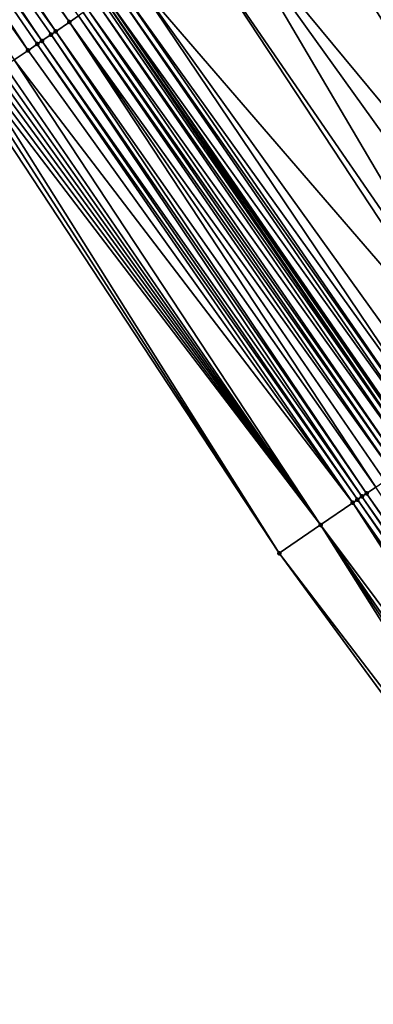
# Model space of a CAD drawing. Header units: feet. Extents: x 2004186 to 2014793, y 836912 to 864902.
# Tile 509 of 656: x 2006940 to 2006953, y 852540 to 852575. Entities that reach past the tile are written whole.
import ezdxf

# ---------------------------------------------------------------- set-up
doc = ezdxf.new("R2010")
doc.units = ezdxf.units.FT
doc.header["$LTSCALE"] = 100
doc.header["$MEASUREMENT"] = 0
for name, color, linetype, lineweight in [('EP_Travel Lane', 5, 'Continuous', 40), ('Road Shots', 4, 'Continuous', 200), ('Road X-Section', 30, 'Continuous', 13)]:
    doc.layers.add(name, color=color, linetype=linetype, lineweight=lineweight)
doc.layers.add('I-77 SB_MM21-27-Surface-Border', color=7, linetype='Continuous')
doc.layers.add('I-77 SB_MM21-27-Surface-TIN', color=7, linetype='Continuous')

msp = doc.modelspace()

# ---------------------------------------------------------------- linework, layer by layer
at = {"layer": 'EP_Travel Lane'}
msp.add_polyline3d([(2007035.053841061, 852444.626251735, 439.1202886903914), (2007023.400728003, 852460.880444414, 439.199071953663), (2007011.747573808, 852477.1346944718, 439.2586441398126), (2007000.166915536, 852493.6194332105, 439.328438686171), (2006988.711333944, 852510.0135397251, 439.3853169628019), (2006977.255756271, 852526.4076406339, 439.4440397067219), (2006965.74532872, 852542.8936150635, 439.5240385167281), (2006954.39285871, 852559.3592428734, 439.6026638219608), (2006943.040427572, 852575.8248143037, 439.6988593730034), (2006931.687961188, 852592.2904368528, 439.7791324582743), (2006920.261303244, 852608.8880822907, 439.8539129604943), (2006909.165586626, 852625.5277439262, 439.9434321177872), (2006898.069808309, 852642.1674980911, 440.0010557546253), (2006886.974032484, 852658.8072485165, 440.0599365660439), (2006875.832113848, 852675.5272002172, 440.1256132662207)], dxfattribs=at)
at = {"layer": 'I-77 SB_MM21-27-Surface-Border', "color": 3, "linetype": 'ByBlock', "lineweight": -2}
msp.add_polyline3d([(2007032.15909689, 852442.5507092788, 439.2102353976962), (2007020.18163239, 852458.5723195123, 439.3037975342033), (2007008.691744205, 852474.9436000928, 439.365334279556), (2006996.589284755, 852491.1173742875, 439.4510875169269), (2006984.473249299, 852507.0495002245, 439.5494032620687), (2006972.848856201, 852523.3255561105, 439.609880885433), (2006961.143095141, 852539.7335577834, 439.68923822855), (2006949.32956121, 852555.8825996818, 439.7850493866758), (2006938.340475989, 852572.5975782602, 439.884929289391), (2006927.351299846, 852589.3126892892, 439.9435981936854), (2006916.420723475, 852606.3182055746, 440.0009049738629), (2006905.466436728, 852623.0525769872, 440.0674283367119), (2006894.844565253, 852640.0094345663, 440.1082364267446), (2006884.555126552, 852657.1887521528, 440.1322937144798), (2006873.544402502, 852674.0209255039, 440.1905578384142)], dxfattribs=at)
at = {"layer": 'I-77 SB_MM21-27-Surface-TIN', "color": 128, "linetype": 'ByBlock', "lineweight": -2}
for points in [[(2006930.154163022, 852591.2372563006, 439.8384540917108), (2006929.659546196, 852590.8976179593, 439.8597696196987), (2006941.308173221, 852574.6354137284, 439.7553490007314)], [(2006930.483919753, 852591.4636641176, 439.8297671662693), (2006930.154163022, 852591.2372563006, 439.8384540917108), (2006941.802797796, 852574.9750407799, 439.7375478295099)], [(2006930.154163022, 852591.2372563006, 439.8384540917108), (2006941.308173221, 852574.6354137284, 439.7553490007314), (2006941.802797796, 852574.9750407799, 439.7375478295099)], [(2006930.483919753, 852591.4636641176, 439.8297671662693), (2006941.802797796, 852574.9750407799, 439.7375478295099), (2006942.132569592, 852575.2014266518, 439.735691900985)], [(2006929.659546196, 852590.8976179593, 439.8597696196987), (2006929.329796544, 852590.6711998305, 439.8716664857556), (2006940.813590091, 852574.2957263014, 439.7919439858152)], [(2006929.659546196, 852590.8976179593, 439.8597696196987), (2006941.143306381, 852574.5221930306, 439.7649187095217), (2006941.308173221, 852574.6354137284, 439.7553490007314)], [(2006929.659546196, 852590.8976179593, 439.8597696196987), (2006940.813590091, 852574.2957263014, 439.7919439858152), (2006941.143306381, 852574.5221930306, 439.7649187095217)], [(2006929.329796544, 852590.6711998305, 439.8716664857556), (2006928.835175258, 852590.3315679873, 439.8909592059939), (2006940.318958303, 852573.9561097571, 439.8064744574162)], [(2006929.329796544, 852590.6711998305, 439.8716664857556), (2006940.648715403, 852574.1825170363, 439.7979548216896), (2006940.813590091, 852574.2957263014, 439.7919439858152)], [(2006929.329796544, 852590.6711998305, 439.8716664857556), (2006940.318958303, 852573.9561097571, 439.8064744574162), (2006940.648715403, 852574.1825170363, 439.7979548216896)], [(2006928.835175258, 852590.3315679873, 439.8909592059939), (2006939.824342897, 852573.6164693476, 439.8284336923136), (2006940.318958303, 852573.9561097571, 439.8064744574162)], [(2006952.519677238, 852582.333607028, 439.3580396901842), (2006951.695309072, 852581.7675530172, 439.3904864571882), (2006963.508864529, 852565.6184797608, 439.3044267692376)], [(2006952.849419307, 852582.5600362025, 439.3427044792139), (2006952.519677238, 852582.333607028, 439.3580396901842), (2006964.003466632, 852565.9581395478, 439.2764349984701)], [(2006952.519677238, 852582.333607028, 439.3580396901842), (2006963.838600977, 852565.844917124, 439.2865421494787), (2006964.003466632, 852565.9581395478, 439.2764349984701)], [(2006952.519677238, 852582.333607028, 439.3580396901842), (2006963.508864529, 852565.6184797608, 439.3044267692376), (2006963.838600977, 852565.844917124, 439.2865421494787)], [(2006951.695309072, 852581.7675530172, 439.3904864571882), (2006951.035811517, 852581.3147142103, 439.4150737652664), (2006962.684489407, 852565.0524358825, 439.3337205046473)], [(2006951.695309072, 852581.7675530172, 439.3904864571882), (2006962.849367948, 852565.1656395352, 439.3294564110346), (2006963.508864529, 852565.6184797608, 439.3044267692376)], [(2006951.695309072, 852581.7675530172, 439.3904864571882), (2006962.684489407, 852565.0524358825, 439.3337205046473), (2006962.849367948, 852565.1656395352, 439.3294564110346)], [(2006951.035811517, 852581.3147142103, 439.4150737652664), (2006949.716822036, 852580.4090283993, 439.4667999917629), (2006962.189865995, 852564.7128071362, 439.3520498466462)], [(2006951.035811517, 852581.3147142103, 439.4150737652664), (2006962.189865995, 852564.7128071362, 439.3520498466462), (2006962.684489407, 852565.0524358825, 439.3337205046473)], [(2006949.716822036, 852580.4090283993, 439.4667999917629), (2006947.408580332, 852578.82409296, 439.5527357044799), (2006960.211365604, 852563.3543019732, 439.4223097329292)], [(2006949.716822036, 852580.4090283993, 439.4667999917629), (2006960.211365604, 852563.3543019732, 439.4223097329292), (2006962.189865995, 852564.7128071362, 439.3520498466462)], [(2006947.408580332, 852578.82409296, 439.5527357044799), (2006946.254458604, 852578.0316265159, 439.5953064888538), (2006957.573356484, 852561.5429742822, 439.5120905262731)], [(2006947.408580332, 852578.82409296, 439.5527357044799), (2006959.057239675, 852562.5618416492, 439.4629768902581), (2006960.211365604, 852563.3543019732, 439.4223097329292)], [(2006947.408580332, 852578.82409296, 439.5527357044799), (2006957.573356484, 852561.5429742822, 439.5120905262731), (2006959.057239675, 852562.5618416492, 439.4629768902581)], [(2006946.254458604, 852578.0316265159, 439.5953064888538), (2006944.11109009, 852576.559902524, 439.6745520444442), (2006957.243604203, 852561.3165599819, 439.5227959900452)], [(2006946.254458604, 852578.0316265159, 439.5953064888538), (2006957.243604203, 852561.3165599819, 439.5227959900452), (2006957.573356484, 852561.5429742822, 439.5120905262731)], [(2006944.11109009, 852576.559902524, 439.6745520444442), (2006943.616455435, 852576.2202901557, 439.687782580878), (2006955.265099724, 852559.9580607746, 439.5912020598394)], [(2006944.11109009, 852576.559902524, 439.6745520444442), (2006955.759731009, 852560.297678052, 439.5764427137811), (2006957.243604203, 852561.3165599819, 439.5227959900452)], [(2006944.11109009, 852576.559902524, 439.6745520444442), (2006955.265099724, 852559.9580607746, 439.5912020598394), (2006955.759731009, 852560.297678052, 439.5764427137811)], [(2006943.451585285, 852576.1070742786, 439.6958516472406), (2006943.121822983, 852575.8806745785, 439.702012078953), (2006954.770458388, 852559.6184581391, 439.6014036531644)], [(2006943.616455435, 852576.2202901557, 439.687782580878), (2006943.451585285, 852576.1070742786, 439.6958516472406), (2006954.935333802, 852559.7316663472, 439.5957214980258)], [(2006943.451585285, 852576.1070742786, 439.6958516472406), (2006954.770458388, 852559.6184581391, 439.6014036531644), (2006954.935333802, 852559.7316663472, 439.5957214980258)], [(2006943.616455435, 852576.2202901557, 439.687782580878), (2006954.935333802, 852559.7316663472, 439.5957214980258), (2006955.265099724, 852559.9580607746, 439.5912020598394)], [(2006942.792029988, 852575.654319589, 439.6942549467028), (2006942.462307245, 852575.4278622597, 439.7183541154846), (2006954.110910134, 852559.1656931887, 439.6030016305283)], [(2006942.956920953, 852575.7675051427, 439.6956248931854), (2006942.792029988, 852575.654319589, 439.6942549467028), (2006954.275789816, 852559.2788951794, 439.5992548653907)], [(2006942.792029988, 852575.654319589, 439.6942549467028), (2006954.110910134, 852559.1656931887, 439.6030016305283), (2006954.275789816, 852559.2788951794, 439.5992548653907)], [(2006942.956920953, 852575.7675051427, 439.6956248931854), (2006954.275789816, 852559.2788951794, 439.5992548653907), (2006943.040427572, 852575.8248143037, 439.6988593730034)], [(2006943.121822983, 852575.8806745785, 439.702012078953), (2006943.040427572, 852575.8248143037, 439.6988593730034), (2006954.39285871, 852559.3592428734, 439.6026638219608)], [(2006954.275789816, 852559.2788951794, 439.5992548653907), (2006954.39285871, 852559.3592428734, 439.6026638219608), (2006943.040427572, 852575.8248143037, 439.6988593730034)], [(2006943.121822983, 852575.8806745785, 439.702012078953), (2006954.39285871, 852559.3592428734, 439.6026638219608), (2006954.440688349, 852559.3920697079, 439.6040565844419)], [(2006943.121822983, 852575.8806745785, 439.702012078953), (2006954.440688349, 852559.3920697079, 439.6040565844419), (2006954.770458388, 852559.6184581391, 439.6014036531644)], [(2006942.29744168, 852575.3146397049, 439.7285018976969), (2006942.132569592, 852575.2014266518, 439.735691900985), (2006953.616333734, 852558.8259959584, 439.6426486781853)], [(2006942.462307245, 852575.4278622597, 439.7183541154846), (2006942.29744168, 852575.3146397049, 439.7285018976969), (2006953.781197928, 852558.9392205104, 439.6318790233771)], [(2006942.29744168, 852575.3146397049, 439.7285018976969), (2006953.616333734, 852558.8259959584, 439.6426486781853), (2006953.781197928, 852558.9392205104, 439.6318790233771)], [(2006942.462307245, 852575.4278622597, 439.7183541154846), (2006953.781197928, 852558.9392205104, 439.6318790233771), (2006954.110910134, 852559.1656931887, 439.6030016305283)], [(2006941.802797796, 852574.9750407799, 439.7375478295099), (2006941.308173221, 852574.6354137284, 439.7553490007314), (2006952.79194277, 852558.2599751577, 439.6647588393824)], [(2006942.132569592, 852575.2014266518, 439.735691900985), (2006941.802797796, 852574.9750407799, 439.7375478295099), (2006953.451464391, 852558.7127789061, 439.6510837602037)], [(2006941.802797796, 852574.9750407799, 439.7375478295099), (2006953.121693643, 852558.4863915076, 439.6534153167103), (2006953.451464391, 852558.7127789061, 439.6510837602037)], [(2006941.802797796, 852574.9750407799, 439.7375478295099), (2006952.79194277, 852558.2599751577, 439.6647588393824), (2006953.121693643, 852558.4863915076, 439.6534153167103)], [(2006942.132569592, 852575.2014266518, 439.735691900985), (2006953.451464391, 852558.7127789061, 439.6510837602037), (2006953.616333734, 852558.8259959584, 439.6426486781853)], [(2006941.143306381, 852574.5221930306, 439.7649187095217), (2006940.813590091, 852574.2957263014, 439.7919439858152), (2006952.29730665, 852557.9203649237, 439.6773257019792)], [(2006941.308173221, 852574.6354137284, 439.7553490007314), (2006941.143306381, 852574.5221930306, 439.7649187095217), (2006952.462174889, 852558.0335835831, 439.6683903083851)], [(2006941.143306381, 852574.5221930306, 439.7649187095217), (2006952.29730665, 852557.9203649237, 439.6773257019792), (2006952.462174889, 852558.0335835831, 439.6683903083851)], [(2006941.308173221, 852574.6354137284, 439.7553490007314), (2006952.462174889, 852558.0335835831, 439.6683903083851), (2006952.79194277, 852558.2599751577, 439.6647588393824)], [(2006940.648715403, 852574.1825170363, 439.7979548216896), (2006940.318958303, 852573.9561097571, 439.8064744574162), (2006951.967576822, 852557.6939179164, 439.69821225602)], [(2006940.813590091, 852574.2957263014, 439.7919439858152), (2006940.648715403, 852574.1825170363, 439.7979548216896), (2006952.132447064, 852557.8071336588, 439.6901849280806)], [(2006940.648715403, 852574.1825170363, 439.7979548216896), (2006951.967576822, 852557.6939179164, 439.69821225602), (2006952.132447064, 852557.8071336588, 439.6901849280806)], [(2006940.813590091, 852574.2957263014, 439.7919439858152), (2006952.132447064, 852557.8071336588, 439.6901849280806), (2006952.29730665, 852557.9203649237, 439.6773257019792)], [(2006940.318958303, 852573.9561097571, 439.8064744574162), (2006939.824342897, 852573.6164693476, 439.8284336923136), (2006951.967576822, 852557.6939179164, 439.69821225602)], [(2006939.824342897, 852573.6164693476, 439.8284336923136), (2006939.494607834, 852573.3900299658, 439.8469462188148), (2006950.81344999, 852556.9014589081, 439.7384698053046)], [(2006939.824342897, 852573.6164693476, 439.8284336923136), (2006950.81344999, 852556.9014589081, 439.7384698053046), (2006951.967576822, 852557.6939179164, 439.69821225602)], [(2006939.164877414, 852573.1635838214, 439.8675638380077), (2006939.000000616, 852573.05037763, 439.8726179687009), (2006950.81344999, 852556.9014589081, 439.7384698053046)], [(2006939.329748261, 852573.2767986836, 439.8598106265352), (2006939.164877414, 852573.1635838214, 439.8675638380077), (2006950.81344999, 852556.9014589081, 439.7384698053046)], [(2006939.494607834, 852573.3900299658, 439.8469462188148), (2006939.329748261, 852573.2767986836, 439.8598106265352), (2006950.81344999, 852556.9014589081, 439.7384698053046)], [(2006938.670230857, 852572.8239887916, 439.875397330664), (2006938.505350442, 852572.7107878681, 439.8788116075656), (2006949.32956121, 852555.8825996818, 439.7850493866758)], [(2006938.835118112, 852572.9371797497, 439.8750849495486), (2006938.670230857, 852572.8239887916, 439.875397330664), (2006950.81344999, 852556.9014589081, 439.7384698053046)], [(2006938.670230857, 852572.8239887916, 439.875397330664), (2006949.32956121, 852555.8825996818, 439.7850493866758), (2006950.81344999, 852556.9014589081, 439.7384698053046)], [(2006939.000000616, 852573.05037763, 439.8726179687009), (2006938.835118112, 852572.9371797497, 439.8750849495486), (2006950.81344999, 852556.9014589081, 439.7384698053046)], [(2006938.505350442, 852572.7107878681, 439.8788116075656), (2006938.340475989, 852572.5975782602, 439.884929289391), (2006949.32956121, 852555.8825996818, 439.7850493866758)], [(2006952.79194277, 852558.2599751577, 439.6647588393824), (2006952.462174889, 852558.0335835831, 439.6683903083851), (2006963.945937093, 852541.6581557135, 439.5744642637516)], [(2006952.29730665, 852557.9203649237, 439.6773257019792), (2006952.132447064, 852557.8071336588, 439.6901849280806), (2006963.616213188, 852541.4317000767, 439.5980372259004)], [(2006952.462174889, 852558.0335835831, 439.6683903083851), (2006952.29730665, 852557.9203649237, 439.6773257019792), (2006963.781070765, 852541.544934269, 439.5842666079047)], [(2006952.29730665, 852557.9203649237, 439.6773257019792), (2006963.616213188, 852541.4317000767, 439.5980372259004), (2006963.781070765, 852541.544934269, 439.5842666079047)], [(2006952.462174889, 852558.0335835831, 439.6683903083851), (2006963.781070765, 852541.544934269, 439.5842666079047), (2006963.945937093, 852541.6581557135, 439.5744642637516)], [(2006951.967576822, 852557.6939179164, 439.69821225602), (2006950.81344999, 852556.9014589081, 439.7384698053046), (2006962.791855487, 852540.8656308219, 439.6352308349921)], [(2006952.132447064, 852557.8071336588, 439.6901849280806), (2006951.967576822, 852557.6939179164, 439.69821225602), (2006963.45134874, 852541.3184758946, 439.6086918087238)], [(2006951.967576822, 852557.6939179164, 439.69821225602), (2006963.286472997, 852541.2052681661, 439.6142247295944), (2006963.45134874, 852541.3184758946, 439.6086918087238)], [(2006951.967576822, 852557.6939179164, 439.69821225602), (2006962.791855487, 852540.8656308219, 439.6352308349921), (2006963.286472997, 852541.2052681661, 439.6142247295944)], [(2006952.132447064, 852557.8071336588, 439.6901849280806), (2006963.45134874, 852541.3184758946, 439.6086918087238), (2006963.616213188, 852541.4317000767, 439.5980372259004)], [(2006950.81344999, 852556.9014589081, 439.7384698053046), (2006949.32956121, 852555.8825996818, 439.7850493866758), (2006961.472849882, 852539.9599684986, 439.6796483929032)], [(2006950.81344999, 852556.9014589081, 439.7384698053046), (2006962.132353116, 852540.4127990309, 439.6576355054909), (2006962.791855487, 852540.8656308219, 439.6352308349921)], [(2006950.81344999, 852556.9014589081, 439.7384698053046), (2006961.802598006, 852540.1863888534, 439.667058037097), (2006962.132353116, 852540.4127990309, 439.6576355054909)], [(2006950.81344999, 852556.9014589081, 439.7384698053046), (2006961.472849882, 852539.9599684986, 439.6796483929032), (2006961.802598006, 852540.1863888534, 439.667058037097)], [(2006949.32956121, 852555.8825996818, 439.7850493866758), (2006961.143095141, 852539.7335577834, 439.68923822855), (2006961.472849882, 852539.9599684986, 439.6796483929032)]]:
    msp.add_3dface(points, dxfattribs=at)
at = {"layer": 'Road Shots', "lineweight": 100}
for p in [(2006941.802797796, 852574.9750407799, 439.7375478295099), (2006941.143306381, 852574.5221930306, 439.7649187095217), (2006941.308173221, 852574.6354137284, 439.7553490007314), (2006940.648715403, 852574.1825170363, 439.7979548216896), (2006940.813590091, 852574.2957263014, 439.7919439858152), (2006940.318958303, 852573.9561097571, 439.8064744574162), (2006952.29730665, 852557.9203649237, 439.6773257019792), (2006952.462174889, 852558.0335835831, 439.6683903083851), (2006951.967576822, 852557.6939179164, 439.69821225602), (2006952.132447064, 852557.8071336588, 439.6901849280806), (2006950.81344999, 852556.9014589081, 439.7384698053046), (2006949.32956121, 852555.8825996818, 439.7850493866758)]:
    msp.add_point(p, dxfattribs=at)
at = {"layer": 'Road X-Section', "extrusion": (-0.5659454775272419, 0.8244334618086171, 0.003896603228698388), "elevation": -432926.5853467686, "flags": 128}
msp.add_lwpolyline([(-2137112.954044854, 2126.84420608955), (-2137113.154044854, 2126.838088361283), (-2137113.354044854, 2126.834674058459), (-2137113.554044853, 2126.834361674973), (-2137113.754044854, 2126.831894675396), (-2137113.954044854, 2126.826840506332), (-2137114.154044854, 2126.819087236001), (-2137114.354044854, 2126.806222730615), (-2137114.754044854, 2126.787710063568), (-2137115.354044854, 2126.765750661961), (-2137115.754044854, 2126.757230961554), (-2137115.954044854, 2126.751220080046), (-2137116.354044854, 2126.724194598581), (-2137116.554044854, 2126.714624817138), (-2137117.154044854, 2126.696823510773), (-2137117.554044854, 2126.694967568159), (-2137117.754044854, 2126.687777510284), (-2137117.954044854, 2126.677629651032), (-2137118.354044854, 2126.653530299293), (-2137118.554044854, 2126.654900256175), (-2137118.754044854, 2126.661287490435), (-2137119.154044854, 2126.655127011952), (-2137119.354044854, 2126.647057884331), (-2137119.954044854, 2126.633827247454), (-2137122.554044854, 2126.554581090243), (-2137123.954044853, 2126.512009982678), (-2137126.754044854, 2126.426073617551), (-2137128.354044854, 2126.374346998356), (-2137129.154044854, 2126.349759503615), (-2137130.154044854, 2126.31731249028), (-2137130.554044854, 2126.301977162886), (-2137130.754044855, 2126.307310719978), (-2137131.154044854, 2126.300042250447), (-2137131.354044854, 2126.291232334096), (-2137131.754044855, 2126.280789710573), (-2137134.354044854, 2126.199706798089), (-2137135.554044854, 2126.16004399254), (-2137137.154044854, 2126.109757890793), (-2137137.754044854, 2126.09366624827), (-2137139.354044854, 2126.04171340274), (-2137140.754044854, 2125.995165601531), (-2137141.754044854, 2125.954862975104), (-2137142.354044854, 2125.926194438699), (-2137142.554044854, 2125.912324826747), (-2137142.754044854, 2125.896391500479), (-2137142.954044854, 2125.885420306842), (-2137143.154044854, 2125.869260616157), (-2137143.354044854, 2125.851057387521), (-2137143.754044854, 2125.797576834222), (-2137143.954044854, 2125.779419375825), (-2137144.354044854, 2125.747793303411), (-2137144.754044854, 2125.720816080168), (-2137144.954044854, 2125.716656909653), (-2137145.154044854, 2125.705814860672), (-2137145.754044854, 2125.660059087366), (-2137146.154044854, 2125.626331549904)], dxfattribs=at)
at = {"layer": 'Road X-Section', "extrusion": (-0.5659454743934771, 0.8244334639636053, 0.003896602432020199), "elevation": -432946.5772204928, "flags": 128}
msp.add_lwpolyline([(-2137112.555691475, 2126.821881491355), (-2137114.355691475, 2126.775301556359), (-2137115.755691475, 2126.735043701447), (-2137115.955691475, 2126.727016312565), (-2137116.155691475, 2126.714156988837), (-2137116.355691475, 2126.705221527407), (-2137116.755691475, 2126.701590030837), (-2137117.155691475, 2126.690246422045), (-2137117.555691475, 2126.687914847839), (-2137117.755691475, 2126.679479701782), (-2137117.955691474, 2126.668709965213), (-2137118.355691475, 2126.639832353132), (-2137118.555691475, 2126.636085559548), (-2137118.755691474, 2126.640887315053), (-2137119.155691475, 2126.638234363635), (-2137119.355691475, 2126.632552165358), (-2137119.755691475, 2126.62803269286), (-2137120.355691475, 2126.613273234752), (-2137122.155691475, 2126.559626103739), (-2137122.555691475, 2126.548920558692), (-2137124.355691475, 2126.499806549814), (-2137125.755691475, 2126.459139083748), (-2137128.155691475, 2126.388878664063), (-2137128.755691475, 2126.37054918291), (-2137128.955691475, 2126.366285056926), (-2137129.755691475, 2126.341255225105), (-2137130.155691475, 2126.32337046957), (-2137130.355691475, 2126.313263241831), (-2137130.555691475, 2126.308541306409), (-2137130.755691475, 2126.310369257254), (-2137131.155691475, 2126.302890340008), (-2137131.755691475, 2126.284724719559), (-2137132.755691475, 2126.255472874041), (-2137136.955691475, 2126.131796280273), (-2137137.755691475, 2126.107413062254), (-2137138.755691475, 2126.078884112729), (-2137140.555691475, 2126.017560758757), (-2137141.355691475, 2125.990582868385), (-2137141.755691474, 2125.974370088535), (-2137142.355691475, 2125.942648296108), (-2137142.555691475, 2125.929926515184), (-2137142.755691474, 2125.92010512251), (-2137142.955691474, 2125.912572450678), (-2137143.155691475, 2125.899868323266), (-2137143.355691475, 2125.883216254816), (-2137143.555691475, 2125.858904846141), (-2137143.955691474, 2125.804822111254), (-2137144.155691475, 2125.786151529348), (-2137144.755691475, 2125.743002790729), (-2137144.955691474, 2125.731231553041), (-2137145.155691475, 2125.72262111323), (-2137146.155691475, 2125.644658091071)], dxfattribs=at)

doc.saveas('drawing.dxf')
